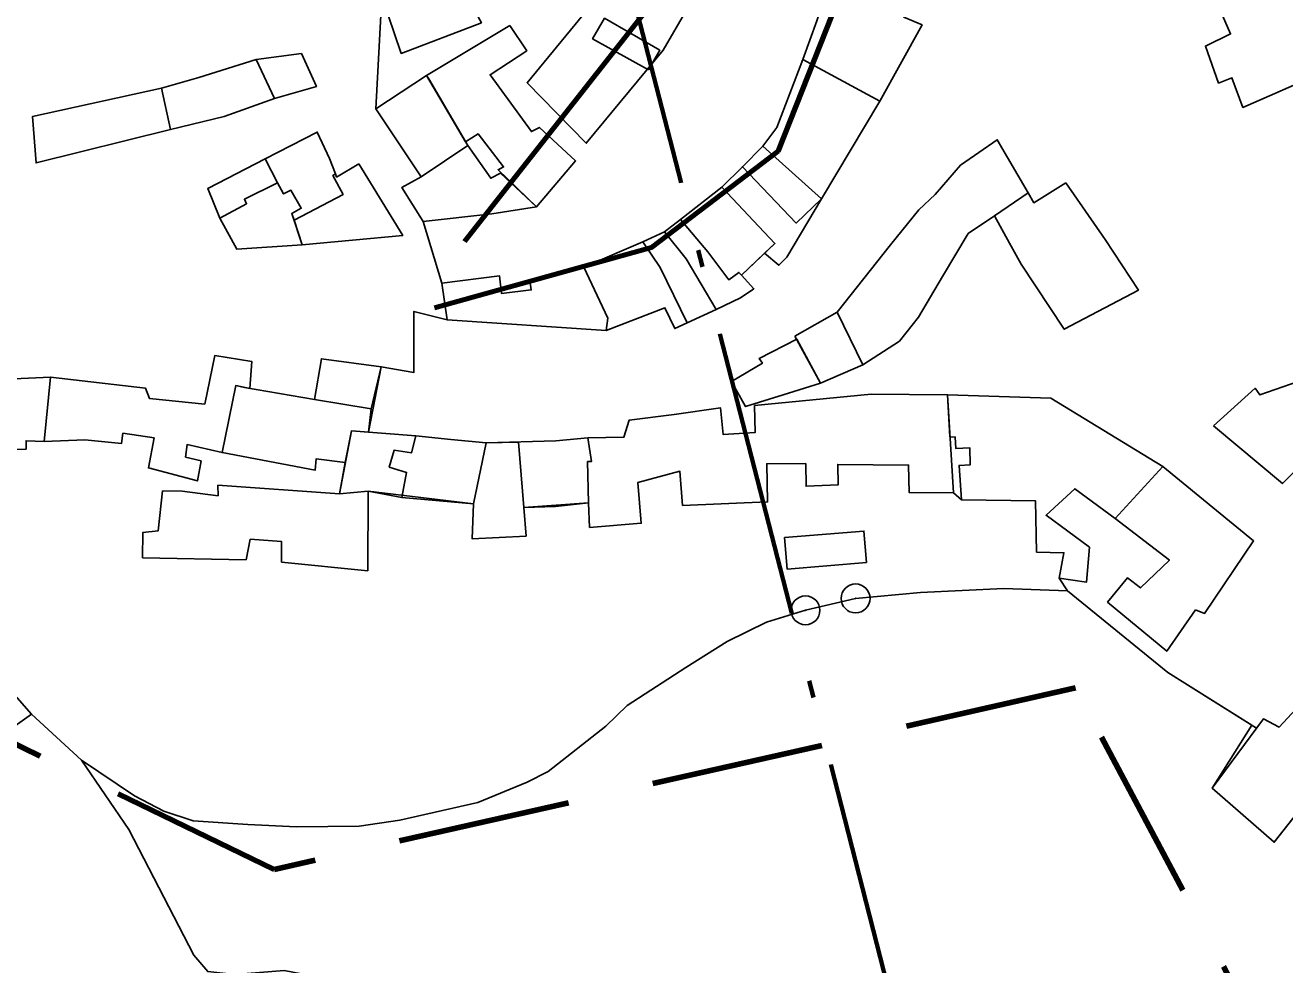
# Model space of a CAD drawing. Extents: x 645880 to 658994, y 884400 to 894744.
# Drawn here: x 657941.7 to 658159.8, y 890955.9 to 891118.6 of the extents above; entities that cross this region are included whole.
import ezdxf

# ---------------------------------------------------------------- set-up
doc = ezdxf.new("R2010")
doc.units = 0
doc.header["$LTSCALE"] = 10
doc.header["$PDMODE"] = 32
doc.header["$PDSIZE"] = 5
doc.linetypes.add('DOT_DASHED', pattern=[7.7, 5, -1.2, 0.3, -1.2])
doc.linetypes.add('MEDIUM_DASHED', pattern=[4.5, 3, -1.5])
for name, color, linetype, lineweight in [('1', 7, 'Continuous', 25), ('15', 7, 'MEDIUM_DASHED', 100), ('17', 7, 'Continuous', 25), ('40', 7, 'Continuous', 80), ('45', 7, 'Continuous', 25)]:
    doc.layers.add(name, color=color, linetype=linetype, lineweight=lineweight)

msp = doc.modelspace()

# ---------------------------------------------------------------- linework, layer by layer
at = {"layer": '1'}
msp.add_line((657958.63, 891047.92), (657964.03, 891047.12), dxfattribs=at)
for points in [[(658142.26, 891135.81), (658153.5, 891140.41), (658165.96, 891110.21), (658152.56, 891104.35), (658150.64, 891109.49), (658148.34, 891108.57), (658146.05, 891114.98), (658150.41, 891117.08)], [(658056.26, 891121.31), (658052.16, 891114.27), (658038.85, 891098.13), (658028.61, 891108.63), (658042.04, 891124.91), (658040.76, 891125.79), (658042.59, 891128.33), (658043.92, 891127.61), (658047.98, 891133.07), (658050.69, 891131.13), (658048.23, 891126.65)], [(658076.37, 891112.66), (658089.7, 891105.4), (658096.99, 891118.64), (658093.84, 891119.98), (658095.93, 891124.5), (658099.8, 891123), (658101.81, 891126.12), (658099.16, 891127.06), (658083.37, 891132.7), (658080.88, 891125.48), (658078.76, 891119.32)], [(658003.44, 891123.63), (658006.67, 891125.11), (658007.65, 891123.07), (658015.7, 891125.69), (658016.2, 891126.01), (658018.51, 891122.97), (658020.7, 891119.01), (658006.81, 891113.69)], [(658049.62, 891110.88), (658039.95, 891116.24), (658042.03, 891119.8), (658051.58, 891114.24)], [(658025.65, 891118.53), (658011.17, 891109.89), (658017.96, 891098.39), (658020.14, 891099.75), (658024.54, 891094.03), (658023.58, 891093.55), (658030.25, 891087.13), (658037, 891095.07), (658030.75, 891100.89), (658029.36, 891100.17), (658022.19, 891110.01), (658028.56, 891114.15)], [(657981.73, 891112.64), (657984.87, 891105.87), (657992.14, 891107.98), (657989.53, 891113.68)], [(657965.32, 891107.7), (657971.79, 891109.53), (657981.73, 891112.64), (657984.87, 891105.87), (657976.15, 891102.77), (657966.87, 891100.52)], [(658069.44, 891097.64), (658079.61, 891088.5), (658089.7, 891105.4), (658076.37, 891112.66), (658071.84, 891100.84)], [(658010.29, 891092.31), (658002.42, 891104.07), (658011.17, 891109.89), (658011.58, 891109.27), (658018.37, 891097.77)], [(657966.87, 891100.52), (657965.32, 891107.7), (657942.95, 891102.77), (657943.6, 891094.72)], [(657983.25, 891095.43), (657992.28, 891100.07), (657994.39, 891095.49), (657995.44, 891092.83), (657994.97, 891092.55), (657996.75, 891089.27), (657988.26, 891084.81), (657987.87, 891085.99), (657989.51, 891086.89), (657987.73, 891090.01), (657986.46, 891089.35), (657985.38, 891091.27)], [(658082.28, 891068.86), (658086.73, 891059.76), (658093.08, 891063.86), (658096.36, 891068.02), (658100.55, 891075.04), (658105.01, 891082.48), (658109.53, 891085.58), (658115.37, 891089.58), (658110.03, 891098.74), (658103.66, 891094.32), (658099.28, 891089.26), (658096.45, 891086.58), (658091.56, 891080.56), (658086.92, 891074.7)], [(658018.37, 891097.77), (658022.32, 891092.09), (658023.99, 891092.93), (658030.25, 891087.13), (658022.53, 891085.91), (658010.61, 891084.59), (658006.92, 891090.47), (658010.29, 891092.31)], [(658075.18, 891084.3), (658079.61, 891088.5), (658069.44, 891097.64), (658065.88, 891094.08)], [(657985.38, 891091.27), (657979.67, 891088.43), (657980.05, 891087.65), (657975.43, 891085.15), (657973.33, 891090.33), (657983.25, 891095.43)], [(657999.48, 891094.57), (657995.64, 891092.29), (657995.44, 891092.83), (657994.97, 891092.55), (657996.75, 891089.27), (657988.26, 891084.81), (657989.68, 891080.57), (658007.09, 891082.19)], [(658079.61, 891088.5), (658073.57, 891078.4), (658072.2, 891077), (658069.73, 891079.12), (658071.52, 891080.8), (658062.32, 891090.52), (658065.88, 891094.08), (658075.18, 891084.3)], [(657975.43, 891085.15), (657978.38, 891079.77), (657989.68, 891080.57), (657987.87, 891085.99), (657989.51, 891086.89), (657987.73, 891090.01), (657986.46, 891089.35), (657985.38, 891091.27), (657979.67, 891088.43), (657980.05, 891087.65)], [(658056.35, 891067.04), (658051.64, 891076.64), (658048.66, 891081.08), (658052.4, 891082.78), (658055.17, 891084.94), (658062.32, 891090.52), (658071.52, 891080.8), (658069.73, 891079.12), (658065.72, 891075.3), (658067.88, 891072.94), (658065.54, 891071.38), (658061.33, 891069.36)], [(658055.17, 891084.94), (658059.92, 891079.36), (658063.54, 891074.5), (658065.28, 891075.78), (658065.72, 891075.3), (658071.52, 891080.8), (658062.32, 891090.52)], [(658121.87, 891091.26), (658116.38, 891087.84), (658115.37, 891089.58), (658109.53, 891085.58), (658112.15, 891080.86), (658114.14, 891077.2), (658121.62, 891065.94), (658134.45, 891072.72), (658128.71, 891081.48)], [(658055.17, 891084.94), (658052.4, 891082.78), (658056.16, 891078.1), (658061.33, 891069.36), (658065.54, 891071.38), (658067.88, 891072.94), (658065.72, 891075.3), (658065.28, 891075.78), (658063.54, 891074.5), (658059.92, 891079.36)], [(658052.4, 891082.78), (658048.66, 891081.08), (658051.64, 891076.64), (658056.35, 891067.04), (658061.33, 891069.36), (658056.16, 891078.1)], [(658038.42, 891076.7), (658042.6, 891067.82), (658042.29, 891065.72), (658052.48, 891069.66), (658054.18, 891066.04), (658056.35, 891067.04), (658051.64, 891076.64), (658048.66, 891081.08)], [(658013.87, 891073.93), (658014.75, 891067.58), (658042.29, 891065.72), (658042.6, 891067.82), (658038.42, 891076.7), (658029.1, 891074.31), (658029.33, 891072.74), (658024.18, 891072.12), (658023.81, 891075.2)], [(658074.96, 891064.74), (658079.4, 891056.58), (658086.73, 891059.76), (658082.28, 891068.86)], [(658075.32, 891064.22), (658068.77, 891060.84), (658069.37, 891060.08), (658064.01, 891056.88), (658066.45, 891052.54), (658072.93, 891054.56), (658079.4, 891056.58)], [(657991.83, 891053.76), (658001.63, 891052.16), (658003.36, 891059.44), (657993, 891060.82)], [(657934.39, 891053.55), (657934.56, 891057.13), (657946.08, 891057.65), (657945.01, 891046.49), (657941.85, 891046.62), (657941.85, 891045.18), (657935.12, 891044.98), (657935.09, 891047.74), (657936.37, 891047.78), (657936.6, 891053.28)], [(658147.47, 891049.22), (658154.65, 891055.7), (658155.48, 891054.54), (658162.13, 891056.9), (658169.44, 891049.38), (658159.4, 891039.2)], [(657978.18, 891056.18), (657975.79, 891044.58), (657991.94, 891041.54), (657992.07, 891043.48), (657997.1, 891042.86), (657998.22, 891048.36), (658001.14, 891048.12), (658001.63, 891052.16), (657991.83, 891053.76), (657979.7, 891055.82)], [(658094.77, 891037.64), (658102.42, 891037.62), (658101.43, 891054.58), (658088.18, 891054.68), (658067.99, 891052.72), (658068.1, 891048.04), (658062.56, 891047.7), (658062.09, 891052.32), (658054.05, 891051.14), (658046.31, 891050.19), (658045.37, 891047.23), (658039.13, 891047.1), (658039.76, 891043), (658039.08, 891043), (658039.22, 891035.84), (658039.42, 891031.62), (658048.39, 891032.33), (658047.76, 891039.37), (658055.07, 891041.32), (658055.53, 891035.42), (658070.26, 891036.02), (658070.11, 891042.62), (658076.85, 891042.65), (658076.92, 891038.73), (658082.49, 891039.01), (658082.4, 891042.53), (658094.66, 891042.4)], [(658101.43, 891054.58), (658101.82, 891047.28), (658102.75, 891047.26), (658102.85, 891045.26), (658105.27, 891045.4), (658105.3, 891042.42), (658103.41, 891042.34), (658103.83, 891036.4), (658116.64, 891036.22), (658116.83, 891027.34), (658121.57, 891027.22), (658120.76, 891022.84), (658125.46, 891022.1), (658125.98, 891028.18), (658118.47, 891033.72), (658123.45, 891038.31), (658130.42, 891033.15), (658138.67, 891042.18), (658119.27, 891054)], [(657998.22, 891048.36), (657996.11, 891037.44), (658001.09, 891037.9), (658006.93, 891036.8), (658007.75, 891041.14), (658004.75, 891042.06), (658005.62, 891045), (658008.58, 891044.52), (658009.35, 891047.44)], [(658177.27, 891044.04), (658190.89, 891049.56), (658207.93, 891009.82), (658197.19, 891005.58), (658191.53, 891010.12), (658186.92, 891005.51), (658198.39, 890995.59), (658182.65, 890970.82), (658165.98, 890987.27), (658157.98, 890977.08), (658147.23, 890986.43), (658156.1, 890998.43), (658158.85, 890997.03), (658161.73, 891000.12), (658184.81, 891025.61)], [(658008.58, 891044.52), (658005.62, 891045), (658004.75, 891042.06), (658007.75, 891041.14), (658006.93, 891036.8), (658019.34, 891035.68), (658021.5, 891046.24), (658015.43, 891046.84), (658009.35, 891047.44)], [(658021.5, 891046.24), (658019.34, 891035.68), (658019.09, 891029.64), (658028.45, 891030.1), (658028.04, 891035.04), (658029.37, 891035.12), (658033.51, 891035.24), (658039.22, 891035.84), (658039.08, 891043), (658039.76, 891043), (658039.13, 891047.1), (658033.56, 891046.6)], [(658021.5, 891046.24), (658019.34, 891035.68), (658019.09, 891029.64), (658028.45, 891030.1), (658028.04, 891035.04), (658027.15, 891046.38)], [(658021.5, 891046.24), (658019.34, 891035.68), (658019.09, 891029.64), (658028.45, 891030.1), (658028.04, 891035.04), (658027.15, 891046.38)], [(658144.34, 891017.36), (658139.37, 891010.16), (658129.13, 891018.68), (658132.59, 891022.88), (658134.8, 891021.14), (658139.84, 891025.92), (658130.42, 891033.15), (658138.67, 891042.18), (658154.41, 891029.27), (658145.92, 891016.72)], [(657965.48, 891037.92), (657964.74, 891031.02), (657962.08, 891030.74), (657962.05, 891026.34), (657979.96, 891026.02), (657980.69, 891029.56), (657986.1, 891029.15), (657986.1, 891025.59), (658001.03, 891024.1), (658001.09, 891037.9), (657996.11, 891037.44), (657975.09, 891038.9), (657975.12, 891037.1), (657968.91, 891037.9)], [(658073.19, 891029.84), (658073.64, 891024.4), (658087.37, 891025.54), (658086.93, 891030.98)]]:
    msp.add_lwpolyline(points, close=True, dxfattribs=at)
for points in [[(658011.17, 891133.33), (658003.44, 891123.63), (658002.42, 891104.07), (658010.29, 891092.31), (658006.92, 891090.47), (658010.61, 891084.59), (658013.87, 891073.93)], [(658076.92, 891038.73), (658076.85, 891042.65), (658070.11, 891042.62), (658070.26, 891036.02), (658055.53, 891035.42), (658055.07, 891041.32), (658047.76, 891039.37), (658048.39, 891032.33), (658039.42, 891031.62), (658039.22, 891035.84), (658033.51, 891035.24), (658028.04, 891035.04), (658028.45, 891030.1), (658019.09, 891029.64), (658019.34, 891035.68), (658006.93, 891036.8), (658001.09, 891037.9), (657996.11, 891037.44), (657997.1, 891042.86), (657998.22, 891048.36), (658001.14, 891048.12), (658003.36, 891059.44), (658009.02, 891058.44), (658009.01, 891069.01), (658014.75, 891067.58), (658013.87, 891073.93), (658010.61, 891084.59), (658006.92, 891090.47), (658010.29, 891092.31), (658002.42, 891104.07), (658003.44, 891123.63)], [(658013.87, 891073.93), (658014.75, 891067.58), (658009.01, 891069.01), (658009.02, 891058.44), (658003.36, 891059.44), (658001.14, 891048.12), (657998.22, 891048.36), (657996.11, 891037.44), (658001.09, 891037.9), (658019.34, 891035.68), (658019.09, 891029.64), (658028.45, 891030.1), (658028.04, 891035.04), (658039.22, 891035.84), (658039.42, 891031.62), (658048.39, 891032.33), (658047.76, 891039.37), (658055.07, 891041.32), (658055.53, 891035.42), (658070.26, 891036.02)], [(657964.03, 891047.12), (657963.04, 891041.92), (657971.52, 891039.65), (657972.16, 891043.12), (657969.47, 891043.8), (657969.75, 891045.94), (657975.79, 891044.58), (657978.18, 891056.18), (657980.61, 891055.67), (657980.96, 891060.32), (657974.54, 891061.36), (657972.83, 891052.96)], [(657972.83, 891052.96), (657963.22, 891053.95), (657962.55, 891055.7), (657946.08, 891057.65), (657945.01, 891046.49), (657952.05, 891046.78), (657958.41, 891046.16), (657958.63, 891047.92)], [(658154.92, 890996.83), (658156.1, 890998.43), (658158.85, 890997.03), (658161.73, 891000.12), (658184.81, 891025.61), (658177.27, 891044.04), (658190.89, 891049.56), (658207.93, 891009.82), (658197.19, 891005.58), (658191.53, 891010.12), (658186.92, 891005.51), (658198.39, 890995.59), (658182.65, 890970.82), (658192.54, 890960.57)], [(657935.76, 891007.24), (657942.82, 890999.28), (657951.45, 890991.3), (657960.64, 890985.14), (657965.69, 890982.49), (657970.77, 890980.82), (657980.25, 890980.13), (657988.68, 890979.78), (657999.53, 890979.87), (658006.59, 890980.9), (658020.09, 890983.99), (658028.64, 890987.47), (658032.24, 890989.35), (658042.25, 890997.16), (658045.94, 891000.74), (658056.09, 891007.35), (658063.27, 891011.86), (658070.04, 891015.2), (658076.82, 891017.25), (658085.49, 891019.31), (658096.75, 891020.31), (658111.16, 891021.02), (658122.19, 891020.64), (658120.76, 891022.84), (658121.57, 891027.22), (658116.83, 891027.34), (658116.64, 891036.22), (658103.83, 891036.4), (658102.42, 891037.62), (658094.77, 891037.64), (658094.66, 891042.4), (658082.4, 891042.53), (658082.49, 891039.01), (658076.92, 891038.73)], [(658070.26, 891036.02), (658070.11, 891042.62), (658076.85, 891042.65), (658076.92, 891038.73), (658082.49, 891039.01), (658082.4, 891042.53), (658094.66, 891042.4), (658094.77, 891037.64), (658102.42, 891037.62), (658103.83, 891036.4), (658116.64, 891036.22), (658116.83, 891027.34), (658121.57, 891027.22), (658120.76, 891022.84), (658122.19, 891020.64), (658139.53, 891006.49), (658154.92, 890996.83)], [(658156.1, 890998.43), (658158.85, 890997.03), (658161.73, 891000.12), (658170.31, 890992.49), (658165.98, 890987.27), (658157.98, 890977.08)], [(658157.98, 890977.08), (658147.23, 890986.43), (658156.1, 890998.43)]]:
    msp.add_lwpolyline(points, dxfattribs=at)
at = {"layer": '15'}
msp.add_lwpolyline([(658184.33, 890889.29), (658123.56, 891003.8), (657984.81, 890972.39), (657924.04, 891001.78), (657867.48, 890983.79), (657828.91, 890933.62)], dxfattribs=at)
at = {"layer": '17'}
msp.add_line((658085.49, 891019.31), (658076.82, 891017.25), dxfattribs=at)
for points in [[(658164.22, 890985.02), (658157.98, 890977.08), (658147.23, 890986.43), (658154.1, 890997.35), (658139.53, 891006.49), (658122.19, 891020.64), (658111.16, 891021.02), (658096.75, 891020.31), (658085.49, 891019.31)], [(658076.82, 891017.25), (658070.04, 891015.2), (658063.27, 891011.86), (658056.09, 891007.35), (658045.94, 891000.74), (658042.25, 890997.16)], [(657973.33, 890954.68), (657970.89, 890957.5), (657959.67, 890979.29), (657951.45, 890991.3), (657942.82, 890999.28), (657926.56, 890987.72), (657917.24, 891000.98), (657910.6, 891006.3), (657907.44, 891004.07), (657897.41, 891009.34), (657894.16, 891010.12), (657889.72, 891009.79), (657879.53, 890998.94), (657874.88, 890994.64), (657869.98, 890992.2), (657863.59, 890990.21), (657854.84, 890984.24), (657850.87, 890978.63), (657848.79, 890971.28), (657847.48, 890965.22), (657844, 890958.08), (657837.47, 890950.5)], [(658042.25, 890997.16), (658032.24, 890989.35), (658028.64, 890987.47), (658020.09, 890983.99), (658006.59, 890980.9), (657999.53, 890979.87), (657988.68, 890979.78)], [(657988.68, 890979.78), (657980.25, 890980.13), (657970.77, 890980.82), (657965.69, 890982.49), (657960.64, 890985.14), (657951.45, 890991.3)], [(657951.45, 890991.3), (657959.67, 890979.29), (657970.89, 890957.5), (657973.33, 890954.68), (657977.98, 890954.2), (657986.56, 890954.87), (657996.74, 890952.89), (658004.09, 890951.3), (658011.43, 890948.14), (658017.51, 890943.95), (658021.68, 890941.83), (658026.24, 890940.23), (658041.24, 890913.23), (658012.53, 890897.55), (658020.65, 890887.07), (658036.5, 890878.44), (658046.53, 890869.41), (658055.9, 890858.05), (658074.35, 890837.18), (658095.37, 890800.73)]]:
    msp.add_lwpolyline(points, dxfattribs=at)
for p in [(658085.49, 891019.31), (658076.82, 891017.25)]:
    msp.add_point(p, dxfattribs=at)
at = {"layer": '40'}
for points in [[(658017.79, 891081.11), (658052.23, 891124.97), (658100.24, 891206.42), (658087.71, 891317.11), (658068.93, 891529.09), (658061.62, 891569.81), (657965.61, 891657.53)], [(658110.67, 891207.46), (658091.89, 891146.9), (658072.06, 891096.78), (658050.14, 891080.07), (658012.58, 891069.63)]]:
    msp.add_lwpolyline(points, dxfattribs=at)
at = {"layer": '45', "linetype": 'DOT_DASHED', "lineweight": 70}
msp.add_lwpolyline([(658508.52, 890292.72), (658293.27, 890609.33), (658193.1, 890761.3), (658093.63, 890942.11), (658032.74, 891178.84)], dxfattribs=at)

doc.saveas('drawing.dxf')
